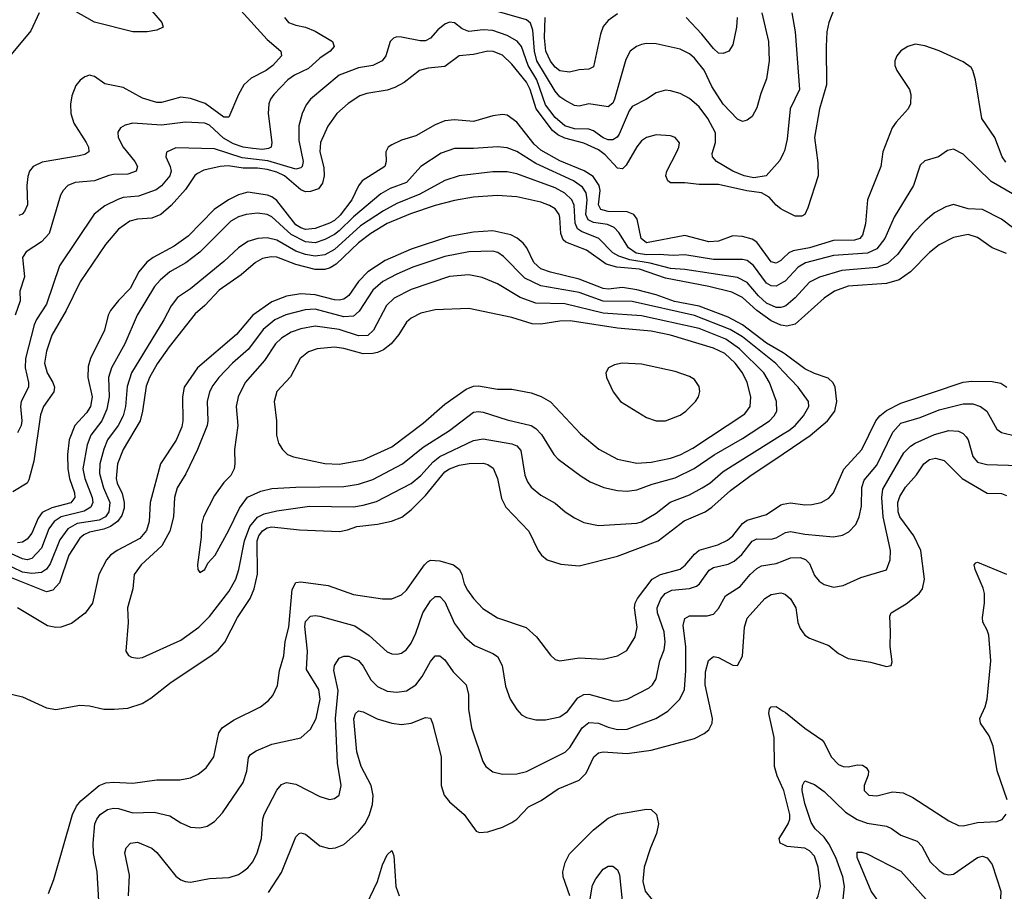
# Model space of a CAD drawing. Header units: inches. Extents: x 1308407 to 1441228, y 959628 to 1036311.
# Tile 690 of 729: x 1416819 to 1420921, y 1014949 to 1018581. Entities that reach past the tile are written whole.
import ezdxf

# ---------------------------------------------------------------- set-up
doc = ezdxf.new("R2010")
doc.units = ezdxf.units.IN
doc.header["$MEASUREMENT"] = 0
doc.layers.add('B4011', color=7, linetype='Continuous')
doc.layers.add('B4021', color=7, linetype='Continuous')

msp = doc.modelspace()

# ---------------------------------------------------------------- linework, layer by layer
at = {"layer": 'B4011', "color": 5}
for points, elevation in [([(1417739.6, 1018619.6), (1417850, 1018498.6), (1417906.9, 1018450), (1417910.2, 1018430.2), (1417874.2, 1018390), (1417846, 1018370), (1417783, 1018337), (1417753.1, 1018310), (1417730.1, 1018270), (1417690, 1018175.6), (1417670, 1018175), (1417592.1, 1018232.1), (1417530, 1018253), (1417490, 1018257.7), (1417410, 1018236.4), (1417390, 1018236.2), (1417330, 1018254.2), (1417250, 1018299), (1417174.1, 1018314.1), (1417130, 1018345.1), (1417110, 1018349.7), (1417090, 1018343.5), (1417070.9, 1018329.1), (1417053.2, 1018306.8), (1417036.1, 1018263.9), (1417030.2, 1018229.8), (1417031.6, 1018190), (1417045, 1018150), (1417096.3, 1018070), (1417105, 1018050), (1417106.3, 1018030), (1417090, 1018019.4), (1417066.7, 1018013.3), (1416912.7, 1017987.3), (1416875.6, 1017970), (1416860.2, 1017950), (1416852.8, 1017927.2), (1416848.7, 1017890), (1416850.8, 1017810), (1416838.2, 1017781.8), (1416828.8, 1017771.2), (1416815, 1017765)], 2720), ([(1417370, 1018618.2), (1417411.5, 1018570), (1417416.4, 1018550), (1417390, 1018537.6), (1417350, 1018530.7), (1417290, 1018529.9), (1417130, 1018570.3), (1416990, 1018650.6)], 2680), ([(1419911.2, 1018610), (1419939.2, 1018490), (1419941, 1018410), (1419930, 1018335.1), (1419906.5, 1018273.5), (1419890, 1018214), (1419870, 1018178), (1419850, 1018162.4), (1419830, 1018157.4), (1419810, 1018166), (1419750, 1018229.2), (1419702.9, 1018303), (1419670, 1018371.4), (1419630, 1018421.5), (1419610, 1018438.2), (1419570, 1018457.8), (1419470, 1018480.6), (1419430, 1018482.3), (1419410, 1018478.2), (1419388.8, 1018470), (1419362.8, 1018450), (1419344.6, 1018415.4), (1419297.5, 1018250), (1419290, 1018233.8), (1419270, 1018217.8), (1419190, 1018229.9), (1419150, 1018221.4), (1419130, 1018223.2), (1419090, 1018246.1), (1419070, 1018260.2), (1419050, 1018283.2), (1418974, 1018410), (1418964.4, 1018450), (1418957.3, 1018537.3), (1418947.3, 1018567.3), (1418930, 1018580.4), (1418810, 1018615.3)], 2740), ([(1416899.6, 1018610), (1416864.9, 1018535.1), (1416784, 1018436)], 2680), ([(1417922.4, 1018590), (1417939.5, 1018570), (1417970, 1018558.2), (1418010.1, 1018550.1), (1418050, 1018533.1), (1418122.3, 1018490), (1418129, 1018470), (1418112.6, 1018450), (1418070, 1018420.5), (1418021.7, 1018378.3), (1417963.5, 1018350), (1417936.1, 1018330), (1417878, 1018270), (1417864.3, 1018250), (1417857.1, 1018230), (1417853.6, 1018190), (1417869.4, 1018070), (1417866.9, 1018050), (1417855.8, 1018044.2), (1417830, 1018040.6), (1417790, 1018043.8), (1417750, 1018050.5), (1417710, 1018064.4), (1417667.8, 1018087.8), (1417610, 1018141.4), (1417590, 1018150.4), (1417510, 1018153.9), (1417410, 1018141.9), (1417290.1, 1018149.9), (1417257.7, 1018142.3), (1417238.7, 1018130), (1417227.8, 1018112.2), (1417228.5, 1018090), (1417249.5, 1018050), (1417298.6, 1017990), (1417309.2, 1017970), (1417304, 1017950), (1417270, 1017936.9), (1417210, 1017936.6), (1417190, 1017932.2), (1417130, 1017909.9), (1417050, 1017903.4), (1417018.9, 1017890), (1416999.7, 1017870), (1416989.4, 1017850), (1416941.9, 1017690), (1416910, 1017655.2), (1416845.6, 1017614.4), (1416830.2, 1017590), (1416838.2, 1017510), (1416818.9, 1017450), (1416820.5, 1017410), (1416799.3, 1017350)], 2740), ([(1420000, 1018023.2), (1419986.1, 1017993.9), (1419928.5, 1017930), (1419877.3, 1017922.7), (1419837.7, 1017930), (1419790.8, 1017950), (1419722.2, 1017990), (1419705.1, 1018010), (1419704.2, 1018024.2), (1419717.9, 1018070), (1419717.6, 1018110), (1419686.6, 1018170), (1419650, 1018218.5), (1419610, 1018252.7), (1419570, 1018273.8), (1419530, 1018285.3), (1419510, 1018287.4), (1419470, 1018276), (1419430.7, 1018249.3), (1419370, 1018219), (1419358.3, 1018201.7), (1419316.1, 1018103.9), (1419307.9, 1018092.1), (1419290, 1018079.9), (1419270, 1018081.1), (1419250, 1018089.1), (1419210, 1018117.9), (1419190, 1018125.1), (1419130, 1018126.3), (1419090, 1018139.5), (1419050, 1018173.5), (1419010, 1018226.1), (1418973.3, 1018330), (1418937.6, 1018390), (1418910, 1018469.1), (1418891.9, 1018491.9), (1418850, 1018515.3), (1418790, 1018535.4), (1418750, 1018539.5), (1418690, 1018531.6), (1418662.4, 1018542.4), (1418630, 1018568.1), (1418610, 1018571), (1418590, 1018562), (1418561.4, 1018538.6), (1418530, 1018503.5), (1418510, 1018493.6), (1418487.2, 1018492.8), (1418410, 1018508.8), (1418390, 1018509.7), (1418376.4, 1018503.6), (1418362.8, 1018490), (1418344.2, 1018430), (1418328.9, 1018410), (1418290, 1018390.6), (1418230, 1018380.9), (1418150, 1018350.5), (1418030.2, 1018250), (1418013.1, 1018226.9), (1417995.1, 1018190), (1417981.3, 1018138.7), (1417982.1, 1018077.9), (1417999.9, 1017990), (1417996.2, 1017970), (1417990, 1017963.2), (1417970, 1017958.9), (1417852.4, 1017992.4), (1417746, 1018006), (1417630, 1018043.1), (1417470, 1018047.5), (1417430.2, 1018029.8), (1417428.4, 1018010), (1417445.9, 1017970), (1417449.5, 1017950), (1417444.8, 1017930), (1417410, 1017888.7), (1417387.6, 1017872.4), (1417313.6, 1017846.4), (1417250, 1017839.9), (1417227.4, 1017832.6), (1417174.2, 1017805.7), (1417128.6, 1017771.4), (1416984.7, 1017555.3), (1416930, 1017395.3), (1416888.3, 1017331.7), (1416879, 1017310), (1416843.2, 1017170), (1416842.3, 1017130), (1416855.9, 1017070), (1416855.8, 1017050), (1416825.1, 1016990), (1416821.7, 1016970), (1416827.6, 1016910), (1416825.3, 1016890), (1416810, 1016859.2)], 2760), ([(1419310, 1018605), (1419270, 1018577.1), (1419250, 1018552.1), (1419238.8, 1018521.2), (1419210, 1018384.7), (1419190, 1018374.8), (1419150, 1018372), (1419110, 1018362.2), (1419070, 1018368.5), (1419050, 1018383.4), (1419030, 1018408.3), (1419010.6, 1018450), (1419005, 1018505), (1419007.8, 1018590)], 2720), ([(1419808.6, 1018590), (1419805.2, 1018550), (1419790, 1018476), (1419774, 1018450), (1419750, 1018439.7), (1419730, 1018442.2), (1419710, 1018461.5), (1419661.3, 1018521.3), (1419595.3, 1018590)], 2720), ([(1420000, 1017787.6), (1419990, 1017792.7), (1419970, 1017808.3), (1419941.5, 1017841.5), (1419910, 1017859.2), (1419848.2, 1017868.2), (1419730, 1017894.4), (1419650, 1017893.9), (1419590, 1017901.3), (1419530, 1017901.5), (1419518.7, 1017910), (1419510.6, 1017930), (1419515, 1017950), (1419556.9, 1018030), (1419565.8, 1018050), (1419567.6, 1018067.6), (1419550, 1018089.7), (1419530, 1018097.1), (1419470, 1018100.7), (1419430, 1018089.8), (1419410, 1018075.7), (1419390, 1018050.8), (1419345.6, 1017974.4), (1419330, 1017960.2), (1419310, 1017961.9), (1419257.5, 1018017.5), (1419230, 1018038.8), (1419170, 1018066.2), (1419090, 1018087.3), (1419061.3, 1018101.3), (1419038.9, 1018118.9), (1418970.9, 1018210), (1418945.7, 1018290), (1418930, 1018321.3), (1418870, 1018395.9), (1418830, 1018432.9), (1418791.9, 1018448.1), (1418770, 1018450.4), (1418710, 1018436.6), (1418650, 1018431.1), (1418590, 1018385.9), (1418520.6, 1018379.4), (1418485.3, 1018370), (1418421.1, 1018318.9), (1418381.8, 1018298.2), (1418350, 1018287.3), (1418265.8, 1018274.2), (1418236.6, 1018263.4), (1418187.5, 1018232.5), (1418140.6, 1018190), (1418102.8, 1018137.2), (1418072.7, 1018070), (1418069.2, 1018030), (1418085.5, 1017965.5), (1418087.6, 1017930), (1418080.7, 1017899.3), (1418063.2, 1017876.8), (1418030, 1017864.6), (1418010, 1017864.4), (1417990, 1017871.7), (1417922.3, 1017930), (1417890, 1017945.7), (1417850, 1017956.9), (1417810, 1017963), (1417750, 1017962.6), (1417687.4, 1017972.6), (1417654, 1017970), (1417586.2, 1017953.8), (1417559.5, 1017940.5), (1417548.7, 1017931.3), (1417510, 1017874.1), (1417450, 1017806.6), (1417406.7, 1017770), (1417370, 1017753.7), (1417310, 1017749.5), (1417277.9, 1017742.1), (1417230, 1017708.5), (1417176.2, 1017643.8), (1417071.4, 1017488.6), (1417013.1, 1017370), (1416952.9, 1017267.1), (1416930, 1017199.7), (1416922.7, 1017150), (1416932.8, 1017110), (1416957.5, 1017070), (1416963.8, 1017050), (1416960.6, 1017030), (1416918, 1016970), (1416905.6, 1016934.4), (1416878.4, 1016741.6), (1416856.4, 1016663.6), (1416850.1, 1016649.9), (1416790, 1016613.4)], 2780), ([(1420000, 1017587.2), (1419990, 1017577.5), (1419970, 1017566.7), (1419950, 1017571.6), (1419890, 1017654), (1419870, 1017666), (1419830, 1017678), (1419790, 1017680.5), (1419730, 1017658.7), (1419690, 1017655.1), (1419590, 1017681.5), (1419430, 1017650.9), (1419408.3, 1017670), (1419391.4, 1017750), (1419377.5, 1017770), (1419350, 1017779.9), (1419270, 1017781.3), (1419240.2, 1017790), (1419231.1, 1017810), (1419236.7, 1017870), (1419233.1, 1017890), (1419207.6, 1017927.6), (1419171.3, 1017951.3), (1419070, 1017993.7), (1418990, 1018037.7), (1418962.5, 1018062.5), (1418890, 1018154.5), (1418850, 1018183.2), (1418830, 1018186.5), (1418790, 1018179.9), (1418710, 1018156.5), (1418630, 1018163.4), (1418590, 1018159.9), (1418550, 1018143.6), (1418470, 1018096.7), (1418410, 1018079.6), (1418370, 1018059.9), (1418354.4, 1018050), (1418344.3, 1018030), (1418346.4, 1017990), (1418339.7, 1017970), (1418245.9, 1017910), (1418230.8, 1017889.2), (1418202.1, 1017830), (1418153.8, 1017766.2), (1418130, 1017744.4), (1418110, 1017733.1), (1418050, 1017711.8), (1418010, 1017707.6), (1417990, 1017713.5), (1417970, 1017726.3), (1417890, 1017828.3), (1417870, 1017843.6), (1417851.9, 1017850), (1417770, 1017861.8), (1417730, 1017851.9), (1417689, 1017831), (1417629.6, 1017790), (1417521.2, 1017678.8), (1417462.7, 1017637.3), (1417374.3, 1017590), (1417348.5, 1017571.5), (1417315.2, 1017530), (1417279.1, 1017460.9), (1417230, 1017411.7), (1417197.4, 1017370), (1417187.5, 1017350), (1417172.7, 1017287.3), (1417114.1, 1017170), (1417104, 1017136), (1417103.4, 1017090), (1417121.3, 1017010), (1417113.8, 1016970), (1417096.7, 1016943.3), (1417049.2, 1016890), (1417025.2, 1016830), (1417018.1, 1016770), (1417019, 1016710), (1417026.9, 1016670), (1417047.5, 1016610), (1417049.2, 1016590), (1417031.4, 1016568.6), (1416952.2, 1016547.8), (1416912.8, 1016527.2), (1416895.2, 1016504.8), (1416870, 1016442), (1416850, 1016416.5), (1416830, 1016404), (1416810, 1016402.1)], 2820), ([(1420000, 1017487.3), (1419970, 1017470.4), (1419950, 1017471.8), (1419930, 1017484), (1419876.6, 1017556.6), (1419850, 1017577.5), (1419830, 1017581.5), (1419710, 1017582.3), (1419590, 1017601.7), (1419541.6, 1017598.4), (1419482.8, 1017602.8), (1419430, 1017600.9), (1419387.8, 1017607.8), (1419356.1, 1017630), (1419314.5, 1017694.5), (1419295.1, 1017715.1), (1419267.3, 1017727.3), (1419210, 1017735.6), (1419187.8, 1017747.8), (1419178, 1017770), (1419183.5, 1017830), (1419179.7, 1017859.7), (1419163.3, 1017883.3), (1419126.5, 1017910), (1418970, 1017982.2), (1418890, 1018031.5), (1418850, 1018047.5), (1418810, 1018051), (1418710, 1018044.1), (1418630, 1018044.9), (1418574.7, 1018025.3), (1418490.5, 1017969.5), (1418430, 1017903.4), (1418362.7, 1017877.3), (1418324, 1017856), (1418210, 1017760.1), (1418150, 1017701.2), (1418130, 1017685.5), (1418090, 1017664.6), (1418050, 1017651.7), (1418010, 1017655.8), (1417950, 1017686.5), (1417870, 1017759.9), (1417850, 1017769.9), (1417810, 1017775.3), (1417762.4, 1017770), (1417730, 1017759.9), (1417698.5, 1017741.5), (1417570, 1017612.6), (1417511.4, 1017568.6), (1417445, 1017530), (1417403.5, 1017496.5), (1417381.2, 1017470), (1417308.1, 1017350), (1417256.6, 1017230), (1417201.1, 1017130), (1417188.3, 1017090), (1417191.1, 1017010), (1417182, 1016958), (1417160.5, 1016910), (1417114.7, 1016850), (1417099.9, 1016810), (1417082.6, 1016710), (1417090.4, 1016670), (1417121.2, 1016590), (1417123.3, 1016570), (1417115.9, 1016550), (1417086.8, 1016533.2), (1416991.5, 1016510), (1416962.4, 1016490), (1416940.8, 1016459.1), (1416910, 1016379.6), (1416870, 1016336.6), (1416850, 1016330.3), (1416830, 1016334.1), (1416770, 1016362.8)], 2840), ([(1420000, 1017385.4), (1419990, 1017381.7), (1419970, 1017381.8), (1419930, 1017400.1), (1419897.6, 1017430), (1419850, 1017486), (1419810, 1017506.4), (1419590, 1017539.8), (1419530, 1017543.9), (1419446, 1017566), (1419360.5, 1017580.5), (1419315.4, 1017595.5), (1419290.4, 1017610.4), (1419232.3, 1017670), (1419158.9, 1017698.9), (1419143, 1017710), (1419133.6, 1017733.6), (1419128.6, 1017808.6), (1419119.1, 1017830), (1419090, 1017858.7), (1419050, 1017880.8), (1418890, 1017939), (1418850, 1017947), (1418790, 1017946.7), (1418650, 1017929.9), (1418590, 1017910.9), (1418486.3, 1017853.7), (1418390, 1017815.4), (1418334.6, 1017785.4), (1418238.4, 1017721.6), (1418130, 1017623.5), (1418090, 1017601), (1418050, 1017595.2), (1418010, 1017602.2), (1417970, 1017616.5), (1417890, 1017662.3), (1417850, 1017672.5), (1417810.5, 1017669.5), (1417770, 1017657.3), (1417730, 1017630.6), (1417670, 1017573.9), (1417530, 1017459.3), (1417476.1, 1017423.9), (1417450.4, 1017389.5), (1417419.3, 1017330), (1417285.1, 1017110), (1417267, 1017053), (1417259.5, 1016970), (1417249.3, 1016930), (1417228.5, 1016890), (1417185.3, 1016830), (1417168.9, 1016791.1), (1417153.4, 1016730), (1417151.8, 1016690), (1417167.4, 1016630), (1417195.1, 1016570), (1417190.1, 1016530), (1417175.8, 1016510), (1417150, 1016495.8), (1417058.4, 1016481.6), (1417020, 1016460), (1416986.7, 1016413.3), (1416945.7, 1016314.3), (1416930, 1016292.2), (1416910, 1016277.9), (1416870, 1016273.6), (1416830, 1016279.3), (1416750, 1016318.6)], 2860), ([(1420000, 1017307), (1419990, 1017308.6), (1419950, 1017326.7), (1419889.8, 1017369.8), (1419830, 1017423.6), (1419786.4, 1017446.4), (1419690, 1017470), (1419510, 1017503.6), (1419401.4, 1017541.4), (1419306.9, 1017550), (1419262.7, 1017562.7), (1419181, 1017621), (1419094.6, 1017654.5), (1419083.6, 1017663.6), (1419073.3, 1017690), (1419070, 1017756.3), (1419066.1, 1017770), (1419050, 1017792.6), (1419026.9, 1017806.9), (1418990, 1017820.3), (1418890, 1017843.6), (1418808.1, 1017848.1), (1418710, 1017842.1), (1418630, 1017828.2), (1418550, 1017807.6), (1418447.3, 1017772.7), (1418350, 1017732.4), (1418281.8, 1017690), (1418230, 1017651.2), (1418137.4, 1017562.7), (1418112.8, 1017547.2), (1418090, 1017539.9), (1418050, 1017540.9), (1417970, 1017561.1), (1417890, 1017591), (1417866.4, 1017593.6), (1417830, 1017585.8), (1417801.6, 1017570), (1417741.4, 1017518.6), (1417650, 1017454.6), (1417590.8, 1017390), (1417550, 1017355.6), (1417441.6, 1017218.4), (1417392.3, 1017147.7), (1417359.2, 1017090), (1417345.6, 1017054.4), (1417331.2, 1016950), (1417320.7, 1016910), (1417249.3, 1016790.7), (1417226.8, 1016730), (1417220.9, 1016670), (1417225.4, 1016650), (1417246.3, 1016606.3), (1417254.3, 1016570), (1417253.5, 1016546.5), (1417244.4, 1016515.6), (1417225.7, 1016490), (1417197.8, 1016470), (1417170, 1016458.5), (1417110, 1016445.8), (1417085.5, 1016434.5), (1417070, 1016421.3), (1417024.1, 1016350), (1416985.1, 1016234.9), (1416956.3, 1016203.7), (1416930, 1016197.5), (1416750, 1016270)], 2880), ([(1420000, 1017192.9), (1419930, 1017233.6), (1419830, 1017309.2), (1419770, 1017341.7), (1419650, 1017387.3), (1419547.6, 1017407.6), (1419470, 1017434.8), (1419390, 1017456.2), (1419330, 1017464.8), (1419270, 1017458.9), (1419250, 1017461.1), (1419150, 1017499.8), (1419030, 1017529.3), (1418990, 1017543.3), (1418960.8, 1017570), (1418931.9, 1017630), (1418916.5, 1017650), (1418891.4, 1017671.4), (1418864.8, 1017684.8), (1418790, 1017700.9), (1418710, 1017695.9), (1418610, 1017677.8), (1418450, 1017624.5), (1418341.6, 1017578.4), (1418270, 1017530.7), (1418230, 1017490.9), (1418190, 1017432.5), (1418170, 1017416.9), (1418150, 1017411.9), (1418130, 1017413.9), (1418050, 1017435.2), (1417990, 1017439.3), (1417931, 1017429), (1417870, 1017405.4), (1417790.7, 1017350), (1417722.5, 1017270), (1417559.6, 1017130), (1417504.5, 1017050), (1417496.9, 1017010), (1417498.6, 1016910), (1417494.8, 1016885.2), (1417470.8, 1016829.2), (1417405.8, 1016730), (1417363, 1016570), (1417358.4, 1016490), (1417347.2, 1016452.8), (1417320, 1016420), (1417225.6, 1016370), (1417197.8, 1016350), (1417180.1, 1016330), (1417149.1, 1016270), (1417122.3, 1016150), (1417091.5, 1016108.5), (1417034.6, 1016065.4), (1416990, 1016050.3), (1416968.8, 1016048.8), (1416934.9, 1016054.9), (1416810, 1016129.9)], 2920), ([(1420000, 1017115.9), (1419968.7, 1017148.7), (1419830, 1017259.4), (1419779.4, 1017290), (1419630, 1017348.7), (1419370, 1017407.4), (1419250, 1017408.6), (1419150, 1017444.4), (1418990, 1017472.4), (1418923.5, 1017503.5), (1418834.9, 1017594.9), (1418810.6, 1017610.6), (1418790, 1017617.2), (1418690, 1017613.3), (1418590, 1017593.8), (1418456.9, 1017550), (1418390, 1017521), (1418332.3, 1017490), (1418290, 1017454.6), (1418233.5, 1017366.5), (1418210, 1017345.8), (1418170, 1017343.1), (1418050, 1017374.6), (1418007.7, 1017372.3), (1417928.4, 1017351.6), (1417882.1, 1017330), (1417833.7, 1017290), (1417772.3, 1017207.7), (1417705.9, 1017150), (1417648.1, 1017090), (1417623.3, 1017056.7), (1417610.1, 1017030), (1417600.1, 1016990), (1417602.9, 1016910), (1417599.3, 1016890), (1417559.4, 1016790), (1417510.4, 1016689.6), (1417475.1, 1016630), (1417463.9, 1016590), (1417459.3, 1016510), (1417444.3, 1016450), (1417410.7, 1016389.3), (1417324.7, 1016310), (1417295.3, 1016270), (1417290.2, 1016210.2), (1417268.6, 1016130), (1417270.2, 1016069.8), (1417260.5, 1015950), (1417272.3, 1015932.3), (1417284.9, 1015924.9), (1417310, 1015921.1), (1417330, 1015924), (1417490, 1015996), (1417565.6, 1016050), (1417610, 1016094.3), (1417690, 1016198.6), (1417719.4, 1016250), (1417732.5, 1016290), (1417755.3, 1016410), (1417778.2, 1016470), (1417810, 1016507.7), (1417837.7, 1016522.3), (1417890, 1016534.8), (1418026.2, 1016553.8), (1418210, 1016551.5), (1418250, 1016557.7), (1418305.7, 1016574.3), (1418450, 1016649), (1418490, 1016681.7), (1418540.9, 1016739.1), (1418570, 1016761.7), (1418710, 1016827.2), (1418750, 1016834.4), (1418870, 1016814.6), (1418890, 1016806.2), (1418906.6, 1016786.6), (1418923.9, 1016683.9), (1418935.1, 1016655.1), (1418950, 1016633.8), (1418990, 1016599.7), (1419050, 1016567.2), (1419091.7, 1016530), (1419130, 1016504.9), (1419170, 1016486.4), (1419230, 1016474.2), (1419390, 1016482.8), (1419410, 1016489), (1419470, 1016524.7), (1419529.3, 1016570.7), (1419610, 1016601.5), (1419662.9, 1016630), (1419694.1, 1016650), (1419750, 1016698.7), (1420000, 1016855.3)], 2940), ([(1416750, 1015779.7), (1416830, 1015759.1), (1416930, 1015714), (1416970, 1015706.5), (1417070, 1015725), (1417110, 1015721.8), (1417170, 1015708), (1417212.1, 1015707.9), (1417270, 1015713), (1417328.5, 1015731.5), (1417365.1, 1015754.9), (1417450, 1015821.5), (1417615, 1015930), (1417645.4, 1015954.6), (1417673, 1015987), (1417726.3, 1016090), (1417778.8, 1016170), (1417796, 1016210), (1417809.6, 1016270.4), (1417808.6, 1016410), (1417815.5, 1016430), (1417830, 1016451.6), (1417850, 1016464.3), (1417870, 1016468.3), (1417984.5, 1016455.5), (1418151.5, 1016448.5), (1418185, 1016455), (1418223.7, 1016470), (1418310, 1016479.3), (1418368.4, 1016491.6), (1418411, 1016509), (1418450, 1016539.2), (1418510, 1016598.2), (1418590, 1016696.8), (1418610, 1016710.4), (1418650, 1016725.3), (1418692, 1016732), (1418750, 1016733.9), (1418770, 1016728.3), (1418792, 1016712), (1418810.1, 1016670), (1418826.7, 1016586.7), (1418843.8, 1016550), (1418939.7, 1016450), (1418978.5, 1016370), (1418992.9, 1016350), (1419016.4, 1016330), (1419072.8, 1016312.8), (1419150, 1016305.6), (1419310, 1016346), (1419478.4, 1016410), (1419586.7, 1016493.3), (1419675, 1016530), (1419703.2, 1016550), (1419780.2, 1016619.8), (1419861.2, 1016678.8), (1420000, 1016772.4)], 2920), ([(1416939.5, 1014940.5), (1416960.8, 1014999.2), (1417039.2, 1015270), (1417055.4, 1015304.6), (1417073.4, 1015326.6), (1417149.9, 1015390.1), (1417178.2, 1015401.8), (1417210, 1015404.4), (1417290, 1015399.8), (1417390, 1015413.7), (1417486.7, 1015413.3), (1417530, 1015422), (1417562.8, 1015437.2), (1417595.8, 1015464.2), (1417627.3, 1015510), (1417649.1, 1015610), (1417661.8, 1015630), (1417710, 1015662.3), (1417822.1, 1015717.9), (1417855.5, 1015744.5), (1417874.1, 1015765.9), (1417892.8, 1015807.2), (1417902, 1015870), (1417918.8, 1015930), (1417925, 1015990), (1417940.7, 1016050), (1417953.6, 1016206.4), (1417970, 1016235.9), (1417990, 1016238.6), (1418103.9, 1016223.9), (1418210, 1016186.7), (1418330, 1016168.4), (1418370, 1016168.2), (1418410, 1016185.2), (1418430, 1016203.9), (1418505.4, 1016310), (1418518.1, 1016321.9), (1418530.7, 1016329.3), (1418570, 1016326.9), (1418625.8, 1016310), (1418650.9, 1016290.9), (1418661.6, 1016270), (1418671, 1016231), (1418684.7, 1016204.7), (1418710, 1016169.1), (1418748.1, 1016128.1), (1418810, 1016088.7), (1418928.9, 1016048.9), (1418971.6, 1016010), (1419030, 1015932.7), (1419050, 1015915.8), (1419070, 1015909.1), (1419150, 1015922.8), (1419250, 1015916.9), (1419309.2, 1015930), (1419347.8, 1015952.2), (1419382.9, 1016010), (1419391.7, 1016050), (1419380.4, 1016130), (1419383.2, 1016150), (1419392.7, 1016170), (1419453.7, 1016250), (1419488.8, 1016270), (1419570, 1016292.3), (1419591.9, 1016308.1), (1419630, 1016353.9), (1419650, 1016370.9), (1419727.3, 1016392.7), (1419768, 1016412), (1419790, 1016431.2), (1419830, 1016481.4), (1419850, 1016495.6), (1419930, 1016519.6), (1419990, 1016559.9), (1420000, 1016561.9)], 2880), ([(1417148.1, 1014910), (1417142.2, 1015030), (1417126.9, 1015106.9), (1417124.8, 1015150), (1417132.6, 1015230), (1417139.6, 1015250), (1417154.2, 1015270), (1417184.4, 1015290), (1417210, 1015296.4), (1417230, 1015294.7), (1417290, 1015277), (1417379.1, 1015279.1), (1417443.8, 1015263.8), (1417490, 1015234.7), (1417530, 1015216.9), (1417570, 1015214.6), (1417599.5, 1015220.5), (1417630, 1015240.3), (1417664, 1015276), (1417750, 1015402.6), (1417765.6, 1015450), (1417772.6, 1015507.4), (1417780.8, 1015519.2), (1417804.6, 1015535.4), (1417870, 1015563.2), (1417990, 1015589.1), (1418030, 1015625.5), (1418054.3, 1015670), (1418070.4, 1015750), (1418065.4, 1015790), (1418014, 1015874), (1418017.9, 1015950), (1418006.7, 1016053.3), (1418010, 1016073.8), (1418030, 1016095.3), (1418050, 1016098.7), (1418070, 1016096.1), (1418215.5, 1016055.5), (1418275.6, 1016015.6), (1418350, 1015947.9), (1418370, 1015938.6), (1418390, 1015936.9), (1418410, 1015942), (1418430, 1015956.9), (1418450, 1015983.2), (1418470, 1016024.7), (1418499.1, 1016110), (1418530, 1016159.7), (1418550, 1016177.5), (1418570, 1016177.6), (1418590, 1016156), (1418630, 1016066), (1418672, 1016010), (1418713.7, 1015973.7), (1418790, 1015940.6), (1418810, 1015927.2), (1418829.3, 1015890), (1418843.6, 1015803.6), (1418862.8, 1015750), (1418890, 1015706.7), (1418910, 1015685.3), (1418930, 1015673.1), (1418970, 1015663.9), (1419010, 1015663.5), (1419070, 1015676.9), (1419100.8, 1015699.2), (1419144.1, 1015755.9), (1419170, 1015770.1), (1419190, 1015770.8), (1419290, 1015742.5), (1419310, 1015741.3), (1419350.4, 1015749.6), (1419442.2, 1015797.8), (1419455.9, 1015810), (1419470, 1015834.4), (1419486, 1015910), (1419503.8, 1015956.2), (1419507.7, 1015987.7), (1419503.5, 1016030), (1419476, 1016110), (1419474.6, 1016130), (1419490, 1016168.4), (1419507.5, 1016190), (1419535.7, 1016204.3), (1419610, 1016211.1), (1419639.2, 1016220.8), (1419651.2, 1016230), (1419692, 1016288), (1419710, 1016298.9), (1419770, 1016312.8), (1419795.3, 1016324.7), (1419827.6, 1016352.4), (1419870, 1016408.1), (1419890, 1016418.1), (1419950, 1016416.8), (1419970, 1016422.2), (1420000, 1016438.4)], 2860), ([(1417272, 1014930), (1417276.2, 1015016.2), (1417256.5, 1015110), (1417262.4, 1015130), (1417280.7, 1015150), (1417310, 1015153.8), (1417370, 1015129.2), (1417390, 1015111.2), (1417470, 1015012.9), (1417490, 1014997.4), (1417508.4, 1014990), (1417530, 1014988.2), (1417610, 1015002.7), (1417692.3, 1015007.7), (1417730, 1015019.6), (1417747.6, 1015030), (1417770, 1015047.6), (1417790, 1015072.4), (1417807.6, 1015110), (1417826, 1015170), (1417831.6, 1015250), (1417837.3, 1015270), (1417890, 1015370.3), (1417910, 1015394.7), (1417930, 1015402.6), (1417970, 1015395.6), (1418070, 1015344.9), (1418110, 1015332), (1418130, 1015335.8), (1418149.5, 1015350), (1418158, 1015390), (1418143.2, 1015483.2), (1418135, 1015670), (1418146, 1015786), (1418127.5, 1015870), (1418130, 1015890.4), (1418150, 1015920.2), (1418170, 1015929.3), (1418190, 1015928.7), (1418230, 1015910.8), (1418250, 1015887.5), (1418282.4, 1015830), (1418310, 1015802.6), (1418350, 1015784), (1418390, 1015779.7), (1418430, 1015785.2), (1418469.8, 1015810), (1418495.8, 1015844.2), (1418530, 1015907.4), (1418550, 1015930.3), (1418570, 1015930.3), (1418590, 1015913.4), (1418624.2, 1015864.2), (1418678.8, 1015810), (1418689.4, 1015770), (1418688.8, 1015708.8), (1418701.6, 1015630), (1418747.9, 1015490), (1418761.1, 1015470), (1418790, 1015447.6), (1418830, 1015438), (1418890, 1015438.8), (1418930, 1015448.4), (1419091.2, 1015528.8), (1419111.1, 1015548.9), (1419162.5, 1015630), (1419190, 1015652.7), (1419230, 1015650.6), (1419270, 1015633.5), (1419310, 1015623.4), (1419350, 1015624.4), (1419469.9, 1015670.1), (1419519.8, 1015700.2), (1419569.5, 1015750.5), (1419589.4, 1015790.6), (1419594.9, 1015870), (1419594.4, 1015970), (1419583.3, 1016056.7), (1419590, 1016086.7), (1419610, 1016097.7), (1419683, 1016097), (1419710, 1016104.5), (1419730, 1016127.4), (1419759, 1016181), (1419820.5, 1016219.5), (1419862.7, 1016270), (1419890, 1016294.2), (1419910, 1016305.4), (1419970, 1016315), (1420000, 1016326.7)], 2840), ([(1417855.8, 1014944.2), (1417910, 1015027.9), (1417970, 1015176.4), (1417983.6, 1015190), (1417990, 1015193.2), (1418010, 1015187.5), (1418070, 1015139.5), (1418110, 1015127.5), (1418134.5, 1015130), (1418170, 1015145.2), (1418230, 1015198), (1418256.3, 1015230), (1418275.1, 1015264.9), (1418288.2, 1015311.8), (1418291.1, 1015348.9), (1418283.6, 1015390), (1418242, 1015470), (1418223.9, 1015530), (1418211.6, 1015668.4), (1418218, 1015690), (1418230, 1015702), (1418250, 1015697.8), (1418307.7, 1015667.7), (1418370, 1015650.1), (1418410, 1015644.2), (1418449.3, 1015650.7), (1418510, 1015673.6), (1418530, 1015670.4), (1418539.2, 1015650), (1418575.5, 1015510), (1418575.5, 1015390), (1418587.8, 1015350), (1418610, 1015322.8), (1418670.3, 1015270), (1418720.6, 1015200.6), (1418734.2, 1015194.2), (1418770, 1015196.9), (1418830, 1015216.5), (1418870, 1015235.5), (1418890, 1015250.2), (1418938.5, 1015301.5), (1418991.6, 1015328.4), (1419062.9, 1015377.1), (1419150, 1015412.5), (1419178.5, 1015441.5), (1419210.4, 1015509.6), (1419230, 1015526.3), (1419250, 1015530.7), (1419350, 1015523.4), (1419450, 1015537.8), (1419630, 1015586.7), (1419670, 1015606.9), (1419690, 1015622.3), (1419704.1, 1015650), (1419705.2, 1015670), (1419675, 1015810), (1419676.6, 1015863.4), (1419689, 1015911), (1419710, 1015927.3), (1419730, 1015923), (1419790, 1015891.2), (1419810, 1015890.3), (1419830.9, 1015929.1), (1419838.5, 1016050), (1419850, 1016087.4), (1419923.5, 1016170), (1419950, 1016186.5), (1419990, 1016193.7), (1420000, 1016189.8)], 2820), ([(1420000, 1015374.5), (1419974.6, 1015430), (1419964.2, 1015470), (1419961.7, 1015590), (1419939.8, 1015690), (1419942.8, 1015710), (1419950, 1015718.5), (1419970, 1015719.2), (1420000, 1015700.3)], 2780), ([(1419110.9, 1014930), (1419083.2, 1015010), (1419081.8, 1015030), (1419092.2, 1015070), (1419110, 1015106.3), (1419210, 1015205.1), (1419270, 1015254.5), (1419310, 1015271.5), (1419430, 1015292.4), (1419450, 1015290.2), (1419471.4, 1015270), (1419481, 1015230), (1419472.2, 1015190), (1419446.5, 1015130), (1419421, 1015050), (1419415.3, 1014990), (1419425.1, 1014950), (1419453.9, 1014913.9)], 2780), ([(1420000, 1015144.3), (1419987.4, 1015150), (1419983.8, 1015170), (1420000, 1015196.3)], 2780), ([(1418250, 1014865.2), (1418310.3, 1014990), (1418330, 1015060.3), (1418350, 1015101.7), (1418370, 1015119.5), (1418377.4, 1015097.4), (1418385.8, 1014970), (1418399.8, 1014930)], 2780), ([(1419193.8, 1014910), (1419205.4, 1014974.6), (1419219, 1015001), (1419250, 1015042), (1419270, 1015054.9), (1419290, 1015054.9), (1419310, 1015038.4), (1419317.5, 1015017.5), (1419329.2, 1014909.2)], 2760)]:
    msp.add_lwpolyline(points, dxfattribs=dict(at, elevation=elevation))
for points, elevation in [([(1418690, 1017517.7), (1418610, 1017511.4), (1418450, 1017457.2), (1418379.6, 1017420.4), (1418347.3, 1017390), (1418293, 1017287), (1418270, 1017264.9), (1418230, 1017264.5), (1418149.7, 1017290.3), (1418050, 1017303.5), (1417990, 1017292.5), (1417950, 1017278.5), (1417910, 1017254.8), (1417884.6, 1017230), (1417838.2, 1017161.8), (1417758.9, 1017070), (1417729.5, 1017010), (1417721.4, 1016970), (1417728.3, 1016890), (1417713.6, 1016790), (1417715.8, 1016730), (1417712.3, 1016710), (1417697.9, 1016682.1), (1417670, 1016652.8), (1417630, 1016598), (1417584.5, 1016510), (1417576.2, 1016476.2), (1417575.6, 1016424.4), (1417559.1, 1016310), (1417561, 1016290), (1417570, 1016278), (1417590, 1016290.8), (1417603.3, 1016316.7), (1417632.6, 1016350), (1417690, 1016453.7), (1417734.2, 1016545.8), (1417768.2, 1016591.8), (1417824, 1016616), (1417870, 1016627.5), (1417970, 1016633.3), (1418170, 1016635.7), (1418230, 1016646), (1418290, 1016664.9), (1418413.6, 1016730), (1418500.2, 1016799.8), (1418610, 1016870.1), (1418710, 1016945.6), (1418730, 1016948.9), (1418750, 1016945.3), (1418850, 1016914.2), (1418950, 1016890.8), (1418970, 1016877.7), (1418993.4, 1016853.4), (1419045, 1016770), (1419061.8, 1016750), (1419158.6, 1016678.6), (1419196, 1016656), (1419252.4, 1016632.4), (1419310, 1016619.5), (1419350, 1016617.2), (1419390, 1016622.1), (1419453.7, 1016646.3), (1419550, 1016672.4), (1419629.4, 1016710.6), (1419712.4, 1016767.6), (1419830, 1016835.7), (1419942.5, 1016910), (1419962.6, 1016930), (1419973.6, 1016950), (1419972.2, 1016990), (1419942.3, 1017070), (1419919.9, 1017110), (1419818.4, 1017210), (1419761.5, 1017250), (1419650, 1017294.9), (1419410, 1017347.2), (1419250, 1017358.3), (1419090, 1017396.8), (1418970, 1017399.5), (1418903.7, 1017423.7), (1418810, 1017479.9), (1418746.4, 1017506.4)], 2960), ([(1418690, 1017377.8), (1418550, 1017371.9), (1418490, 1017357.7), (1418450, 1017338), (1418430, 1017320.4), (1418398.7, 1017270), (1418365.9, 1017230), (1418334.3, 1017205.7), (1418310, 1017194.6), (1418290, 1017189.6), (1418250, 1017189.3), (1418170, 1017211.2), (1418130, 1017216.4), (1418058.8, 1017210), (1418022.1, 1017197.9), (1417987.1, 1017170), (1417946.5, 1017093.5), (1417890, 1017031.6), (1417879.7, 1016990), (1417888.2, 1016910), (1417888.2, 1016850), (1417896.7, 1016816.7), (1417913.4, 1016790), (1417934.9, 1016770), (1417960.1, 1016760.1), (1418090, 1016732.3), (1418150, 1016729.6), (1418250, 1016747.7), (1418370, 1016801), (1418499.4, 1016900.6), (1418590, 1016979.2), (1418678.8, 1017041.2), (1418710, 1017054.4), (1418730, 1017055.5), (1418810, 1017041.5), (1418870, 1017041.9), (1418950, 1017026.4), (1418991.5, 1017011.5), (1419030, 1016988.4), (1419156.1, 1016856.1), (1419232.2, 1016792.2), (1419310, 1016749.5), (1419390, 1016733.6), (1419450, 1016737.8), (1419530, 1016754.5), (1419570, 1016768.3), (1419623.7, 1016796.3), (1419840.6, 1016939.4), (1419862.4, 1016970), (1419864.9, 1017010), (1419849.4, 1017070), (1419829.9, 1017110), (1419799.3, 1017150), (1419756.4, 1017190), (1419710, 1017213.1), (1419530, 1017267), (1419450, 1017283.5), (1419310, 1017296.2), (1419113, 1017327), (1419070, 1017325.1), (1418990, 1017312.2), (1418953.4, 1017313.4), (1418870, 1017339.6)], 2980), ([(1419329.6, 1017150.4), (1419297, 1017143), (1419272, 1017130), (1419260.3, 1017110), (1419263.6, 1017090), (1419291, 1017030), (1419321.8, 1016990), (1419430, 1016923), (1419470, 1016909.5), (1419510, 1016909.1), (1419570, 1016933.6), (1419593.6, 1016950), (1419635, 1016990), (1419646.9, 1017010), (1419652.6, 1017032.6), (1419650, 1017053.3), (1419630, 1017082.5), (1419610, 1017095), (1419550, 1017115.9), (1419410, 1017145.3)], 3020)]:
    msp.add_lwpolyline(points, close=True, dxfattribs=dict(at, elevation=elevation))
at = {"layer": 'B4021', "color": 5}
for points, elevation in [([(1420244.5, 1018710), (1420189.4, 1018570), (1420182.3, 1018530), (1420179.5, 1018470), (1420180.7, 1018310), (1420150.8, 1018210), (1420130.1, 1018090), (1420144.6, 1017984.6), (1420146.1, 1017930), (1420102.9, 1017797.2), (1420090.1, 1017769.9), (1420077.3, 1017762.7), (1420050, 1017762.2), (1420000, 1017787.6)], 2780), ([(1420036.6, 1018610), (1420050.1, 1018530), (1420067.9, 1018290), (1420028.7, 1018210), (1420016.1, 1018083.9), (1420005.4, 1018034.6), (1420000, 1018023.2)], 2760), ([(1420927.5, 1017987.5), (1420912.8, 1018010), (1420881.7, 1018090), (1420827.6, 1018170), (1420801.5, 1018330), (1420790.7, 1018370), (1420782.6, 1018382.6), (1420750, 1018405.6), (1420650, 1018451.9), (1420590, 1018472.4), (1420550, 1018478.5), (1420519.1, 1018470), (1420490, 1018451.1), (1420473.1, 1018430), (1420465.5, 1018410), (1420465.5, 1018390), (1420473.1, 1018370), (1420526, 1018290), (1420531.7, 1018270), (1420530.3, 1018230), (1420521.1, 1018210), (1420470, 1018154), (1420454, 1018130), (1420415.6, 1018030), (1420406.8, 1017970), (1420350.9, 1017830), (1420342.2, 1017730), (1420330, 1017683.1), (1420319, 1017670), (1420297.7, 1017662.3), (1420210, 1017661.4), (1420110, 1017630.2), (1420041.3, 1017618.7), (1420023.3, 1017610), (1420000, 1017587.2)], 2820), ([(1420964.4, 1017850), (1420866.8, 1017906.8), (1420750, 1018021), (1420710, 1018041.1), (1420684.2, 1018035.8), (1420646.8, 1018010), (1420590, 1017993.5), (1420570, 1017975.6), (1420542.9, 1017890), (1420461.8, 1017758.2), (1420423.3, 1017670), (1420390, 1017626.7), (1420351.4, 1017608.6), (1420210, 1017598.5), (1420092.4, 1017567.6), (1420061.8, 1017550), (1420008.1, 1017491.9), (1420000, 1017487.3)], 2840), ([(1420954.8, 1017714.8), (1420910, 1017750.6), (1420830, 1017790.7), (1420770, 1017793.2), (1420710, 1017811.2), (1420678, 1017802), (1420630, 1017776.2), (1420590, 1017741.8), (1420539.5, 1017690), (1420476.7, 1017603.3), (1420434.7, 1017565.3), (1420390, 1017549), (1420243.7, 1017536.3), (1420151, 1017509), (1420110, 1017487.6), (1420050, 1017422.2), (1420010.7, 1017389.3), (1420000, 1017385.4)], 2860), ([(1420930, 1017606.3), (1420870, 1017631.1), (1420810, 1017674), (1420770, 1017686.1), (1420710, 1017674.1), (1420650, 1017642.7), (1420610, 1017611.4), (1420530, 1017529.9), (1420482.6, 1017497.4), (1420430, 1017482.5), (1420270, 1017471.5), (1420213, 1017450), (1420170, 1017420.2), (1420050, 1017312.9), (1420015.4, 1017304.6), (1420000, 1017307)], 2880), ([(1420000, 1016772.4), (1420112, 1016848), (1420184.7, 1016910), (1420214.6, 1016950), (1420223.7, 1016990), (1420216.4, 1017050), (1420207.5, 1017067.5), (1420187.3, 1017087.3), (1420130, 1017106.4), (1420090, 1017126.4), (1420008.1, 1017188.1), (1420000, 1017192.9)], 2920), ([(1420000, 1016855.3), (1420023.4, 1016870), (1420049.6, 1016890.4), (1420085, 1016930), (1420106.3, 1016970), (1420105.8, 1016990), (1420062.8, 1017050), (1420000, 1017115.9)], 2940), ([(1420000, 1016561.9), (1420030, 1016567.9), (1420090, 1016559.5), (1420119.1, 1016560.9), (1420158.4, 1016570), (1420190, 1016588.1), (1420210, 1016610.3), (1420252, 1016708), (1420328.2, 1016790), (1420386.5, 1016910), (1420402.2, 1016930), (1420430, 1016952.3), (1420490, 1016983.1), (1420750, 1017070.2), (1420785.3, 1017074.7), (1420870, 1017074.2), (1420906.1, 1017066.1), (1420932.4, 1017050)], 2880), ([(1420000, 1016438.4), (1420010, 1016443.8), (1420030, 1016448.5), (1420090, 1016437.8), (1420210, 1016426.8), (1420246.6, 1016433.4), (1420273.4, 1016446.6), (1420302.7, 1016477.3), (1420316.8, 1016510), (1420325.7, 1016554.3), (1420327.9, 1016632.1), (1420337.1, 1016662.9), (1420390, 1016725.7), (1420457.1, 1016862.9), (1420490, 1016899.5), (1420570, 1016923.9), (1420650, 1016955.2), (1420750, 1016980.1), (1420790, 1016980.3), (1420821.8, 1016970), (1420847.8, 1016950), (1420890, 1016874.6), (1420910, 1016861.6), (1420967.1, 1016847.1)], 2860), ([(1420000, 1016326.7), (1420030, 1016338.4), (1420070, 1016340.1), (1420092.4, 1016332.4), (1420110, 1016314.9), (1420130, 1016264.9), (1420150, 1016241.5), (1420170, 1016227.9), (1420210, 1016216.1), (1420250, 1016223.2), (1420323.7, 1016256.3), (1420430.6, 1016289.4), (1420446, 1016330), (1420447.4, 1016370), (1420416, 1016510), (1420411.2, 1016590), (1420414.7, 1016625.3), (1420503, 1016777), (1420530, 1016804.7), (1420550, 1016816.8), (1420630, 1016852.7), (1420690, 1016869), (1420730, 1016866.9), (1420750, 1016856.3), (1420762.6, 1016842.6), (1420770.1, 1016830), (1420790, 1016761.7), (1420810, 1016737.8), (1420848.1, 1016728.1), (1420983, 1016723)], 2840), ([(1420000, 1016189.8), (1420010, 1016186), (1420030, 1016168), (1420052.1, 1016130), (1420061.5, 1016070), (1420070, 1016044.2), (1420090, 1016017.3), (1420110, 1016004.2), (1420190, 1015973.6), (1420230, 1015940.9), (1420270, 1015919.1), (1420364.1, 1015904.1), (1420430, 1015885.5), (1420449.3, 1015890.7), (1420454.2, 1015905.8), (1420445.1, 1015970), (1420447.7, 1016030), (1420443.9, 1016096.1), (1420449.9, 1016110.1), (1420512.9, 1016147.1), (1420566.8, 1016190), (1420580.7, 1016210), (1420589.1, 1016250), (1420574, 1016370), (1420544.6, 1016430), (1420485.9, 1016510), (1420478.5, 1016530), (1420477.7, 1016570), (1420485.6, 1016594.4), (1420510, 1016633), (1420554.9, 1016685.1), (1420586.2, 1016730), (1420610, 1016748.6), (1420634.8, 1016754.8), (1420670, 1016745.1), (1420745.8, 1016670), (1420850, 1016608.9), (1420910, 1016606.3), (1420930, 1016599.3)], 2820), ([(1420933.3, 1015330), (1420891.7, 1015451.7), (1420874.2, 1015554.2), (1420857.5, 1015597.5), (1420822, 1015650), (1420819.1, 1015670), (1420841.9, 1015718.1), (1420850.3, 1015749.7), (1420864.5, 1015910), (1420856.2, 1016016.2), (1420850, 1016037.4), (1420831.4, 1016071.4), (1420829.9, 1016090), (1420839, 1016150), (1420838.4, 1016190), (1420833, 1016213), (1420799.9, 1016290), (1420795.4, 1016310), (1420802.1, 1016317.8), (1420810, 1016320.7), (1420930, 1016270.7)], 2780), ([(1420000, 1015700.3), (1420010, 1015694), (1420090, 1015628.8), (1420160.7, 1015580.7), (1420171, 1015570), (1420199.8, 1015510), (1420230, 1015477.4), (1420250, 1015469.4), (1420270, 1015468.7), (1420310, 1015475.9), (1420330, 1015474.7), (1420345.9, 1015465.9), (1420355.3, 1015450), (1420354, 1015434), (1420337.6, 1015390), (1420337.8, 1015370), (1420356.3, 1015350), (1420390, 1015346.8), (1420455.8, 1015364.2), (1420499.8, 1015359.8), (1420540.1, 1015340.1), (1420690, 1015242.8), (1420730, 1015223.6), (1420750, 1015222.6), (1420810, 1015236.8), (1420890, 1015239.7), (1420912, 1015248), (1420929.1, 1015270.9)], 2780), ([(1420000, 1015196.3), (1420020.8, 1015230), (1420027.6, 1015250), (1420027.8, 1015270), (1420002.1, 1015370), (1420000, 1015374.5)], 2780), ([(1420246.8, 1014890), (1420255.9, 1014970), (1420248.1, 1015010), (1420219.6, 1015090), (1420190, 1015147.3), (1420170, 1015175), (1420132.9, 1015210), (1420116.3, 1015236.3), (1420090, 1015315.1), (1420078.9, 1015370), (1420079.7, 1015390), (1420090, 1015410.4), (1420130, 1015394.3), (1420170, 1015365.7), (1420259.9, 1015279.9), (1420308.1, 1015248.1), (1420350, 1015233), (1420430, 1015220.5), (1420451.1, 1015211.1), (1420490, 1015183), (1420558.4, 1015158.4), (1420578.1, 1015138.1), (1420611.8, 1015071.8), (1420650, 1015035.5), (1420670, 1015022.8), (1420690, 1015017.6), (1420710, 1015021.1), (1420810, 1015090.2), (1420830, 1015095.4), (1420850, 1015089.1), (1420870, 1015061.3), (1420906.2, 1014950), (1420903, 1014863)], 2760), ([(1420000, 1014379.4), (1420000.4, 1014379.7), (1420030, 1014392.3), (1420092.3, 1014407.7), (1420150, 1014451.8), (1420179.4, 1014480.6), (1420212.5, 1014530), (1420221.4, 1014610), (1420260.7, 1014670), (1420267.1, 1014710), (1420259.7, 1014739.7), (1420242.9, 1014762.9), (1420150.3, 1014810.3), (1420128.4, 1014830), (1420117.6, 1014850), (1420116.5, 1014870), (1420145, 1014930), (1420156, 1014970), (1420146.2, 1015050), (1420130, 1015096.1), (1420110, 1015118.7), (1420090, 1015129.2), (1420016.7, 1015136.6), (1420000, 1015144.3)], 2780), ([(1420418, 1014878), (1420366, 1014950), (1420308.2, 1015090), (1420307.7, 1015112.3), (1420327.3, 1015112.7), (1420350, 1015105.8), (1420490, 1015033.5), (1420630, 1014875.9)], 2740)]:
    msp.add_lwpolyline(points, dxfattribs=dict(at, elevation=elevation))

doc.saveas('drawing.dxf')
